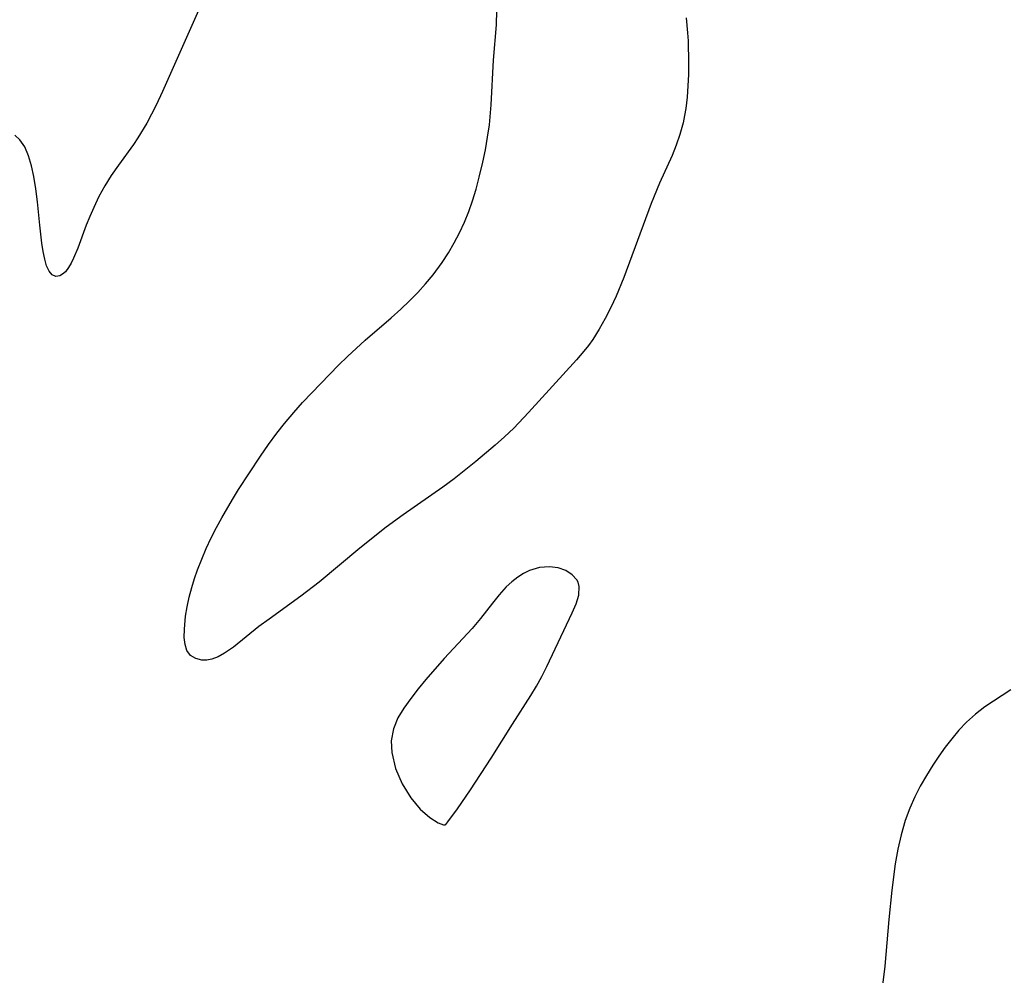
# Model space of a CAD drawing. Header units: metres. Extents: x 1073367 to 1082519, y 1569854 to 1574957.
# Tile 686 of 1056: x 1081133 to 1081262, y 1570992 to 1571117. Entities that reach past the tile are written whole.
import ezdxf

# ---------------------------------------------------------------- set-up
doc = ezdxf.new("R2010")
doc.units = ezdxf.units.M
doc.layers.add('CGG_CurvaNivelLidar_v1', color=253, linetype='Continuous', lineweight=30)

msp = doc.modelspace()

# ---------------------------------------------------------------- linework, layer by layer
at = {"layer": 'CGG_CurvaNivelLidar_v1'}
for p, q in [((1081156.9442, 1571120.0813, 77), (1081151.5271, 1571107.8577, 77)), ((1081195.2025, 1571116.572, 77), (1081195.2845, 1571118.4311, 77)), ((1081194.8299, 1571111.9483, 77), (1081195.2025, 1571116.572, 77)), ((1081220.0161, 1571117.4708, 77), (1081220.2016, 1571115.5359, 77)), ((1081220.2016, 1571115.5359, 77), (1081220.2686, 1571114.5012, 77)), ((1081220.2686, 1571114.5012, 77), (1081220.3473, 1571111.5629, 77)), ((1081194.5337, 1571106.1269, 77), (1081194.8299, 1571111.9483, 77)), ((1081220.3473, 1571111.5629, 77), (1081220.3276, 1571110.0724, 77)), ((1081220.3276, 1571110.0724, 77), (1081220.2632, 1571108.5891, 77)), ((1081151.5271, 1571107.8577, 77), (1081150.6889, 1571106.0683, 77)), ((1081220.2632, 1571108.5891, 77), (1081220.1468, 1571107.116, 77)), ((1081150.6889, 1571106.0683, 77), (1081150.0938, 1571104.8785, 77)), ((1081194.2959, 1571103.505, 77), (1081194.5337, 1571106.1269, 77)), ((1081220.1468, 1571107.116, 77), (1081219.9683, 1571105.6569, 77)), ((1081150.0938, 1571104.8785, 77), (1081149.4679, 1571103.7104, 77)), ((1081219.9683, 1571105.6569, 77), (1081219.8103, 1571104.704, 77)), ((1081149.4679, 1571103.7104, 77), (1081148.3297, 1571101.8081, 77)), ((1081194.0635, 1571101.8729, 77), (1081194.2959, 1571103.505, 77)), ((1081219.6152, 1571103.7606, 77), (1081219.21, 1571102.2501, 77)), ((1081219.8103, 1571104.704, 77), (1081219.6152, 1571103.7606, 77)), ((1081219.21, 1571102.2501, 77), (1081218.7313, 1571100.8491, 77)), ((1081132.8834, 1571101.5593, 77), (1081132.2379, 1571102.1447, 77)), ((1081133.5169, 1571100.6212, 77), (1081132.8834, 1571101.5593, 77)), ((1081147.7448, 1571100.9306, 77), (1081145.7736, 1571098.2329, 77)), ((1081148.3297, 1571101.8081, 77), (1081147.7448, 1571100.9306, 77)), ((1081193.7732, 1571100.2478, 77), (1081194.0635, 1571101.8729, 77)), ((1081134.0215, 1571099.4607, 77), (1081133.5169, 1571100.6212, 77)), ((1081193.4374, 1571098.6298, 77), (1081193.7732, 1571100.2478, 77)), ((1081218.7313, 1571100.8491, 77), (1081218.1794, 1571099.4722, 77)), ((1081134.3998, 1571098.1544, 77), (1081134.0215, 1571099.4607, 77)), ((1081192.9707, 1571096.6556, 77), (1081193.4374, 1571098.6298, 77)), ((1081218.1794, 1571099.4722, 77), (1081216.5532, 1571095.8583, 77)), ((1081134.695, 1571096.7323, 77), (1081134.3998, 1571098.1544, 77)), ((1081145.7736, 1571098.2329, 77), (1081144.8209, 1571096.8699, 77)), ((1081134.9581, 1571095.1099, 77), (1081134.695, 1571096.7323, 77)), ((1081144.8209, 1571096.8699, 77), (1081143.9868, 1571095.5137, 77)), ((1081192.5519, 1571095.1041, 77), (1081192.9707, 1571096.6556, 77)), ((1081216.5532, 1571095.8583, 77), (1081215.4665, 1571093.2239, 77)), ((1081135.1733, 1571093.4397, 77), (1081134.9581, 1571095.1099, 77)), ((1081143.9868, 1571095.5137, 77), (1081143.2288, 1571094.1148, 77)), ((1081192.0822, 1571093.5706, 77), (1081192.5519, 1571095.1041, 77)), ((1081135.4848, 1571090.3903, 77), (1081135.1733, 1571093.4397, 77)), ((1081143.2288, 1571094.1148, 77), (1081142.5402, 1571092.6908, 77)), ((1081191.5839, 1571092.1476, 77), (1081192.0822, 1571093.5706, 77)), ((1081215.4665, 1571093.2239, 77), (1081211.877, 1571083.5158, 77)), ((1081142.5402, 1571092.6908, 77), (1081142.0297, 1571091.5286, 77)), ((1081191.0236, 1571090.7511, 77), (1081191.5839, 1571092.1476, 77)), ((1081142.0297, 1571091.5286, 77), (1081141.5614, 1571090.3731, 77)), ((1081190.394, 1571089.3851, 77), (1081191.0236, 1571090.7511, 77)), ((1081135.7683, 1571088.0325, 77), (1081135.4848, 1571090.3903, 77)), ((1081141.5614, 1571090.3731, 77), (1081140.4466, 1571087.3888, 77)), ((1081189.6991, 1571088.0521, 77), (1081190.394, 1571089.3851, 77)), ((1081135.9353, 1571086.9549, 77), (1081135.7683, 1571088.0325, 77)), ((1081188.9424, 1571086.7536, 77), (1081189.6991, 1571088.0521, 77)), ((1081136.1366, 1571085.933, 77), (1081135.9353, 1571086.9549, 77)), ((1081140.4466, 1571087.3888, 77), (1081139.9048, 1571086.0758, 77)), ((1081188.124, 1571085.4931, 77), (1081188.9424, 1571086.7536, 77)), ((1081136.3863, 1571085.0522, 77), (1081136.1366, 1571085.933, 77)), ((1081139.9048, 1571086.0758, 77), (1081139.5812, 1571085.4146, 77)), ((1081186.9317, 1571083.8762, 77), (1081188.124, 1571085.4931, 77)), ((1081136.7059, 1571084.3546, 77), (1081136.3863, 1571085.0522, 77)), ((1081137.1064, 1571083.8814, 77), (1081136.7059, 1571084.3546, 77)), ((1081138.8304, 1571084.2892, 77), (1081138.4671, 1571083.9507, 77)), ((1081139.2421, 1571084.8347, 77), (1081138.8304, 1571084.2892, 77)), ((1081139.5812, 1571085.4146, 77), (1081139.2421, 1571084.8347, 77)), ((1081137.5802, 1571083.6766, 77), (1081137.1064, 1571083.8814, 77)), ((1081138.0929, 1571083.7385, 77), (1081137.5802, 1571083.6766, 77)), ((1081138.4671, 1571083.9507, 77), (1081138.0929, 1571083.7385, 77)), ((1081185.9506, 1571082.6982, 77), (1081186.9317, 1571083.8762, 77)), ((1081211.877, 1571083.5158, 77), (1081210.8596, 1571081.0737, 77)), ((1081184.9158, 1571081.5622, 77), (1081185.9506, 1571082.6982, 77)), ((1081182.7144, 1571079.4035, 77), (1081183.8352, 1571080.4646, 77)), ((1081183.8352, 1571080.4646, 77), (1081184.9158, 1571081.5622, 77)), ((1081210.8596, 1571081.0737, 77), (1081210.1802, 1571079.6077, 77)), ((1081181.4356, 1571078.2684, 77), (1081182.7144, 1571079.4035, 77)), ((1081210.1802, 1571079.6077, 77), (1081209.4503, 1571078.1742, 77)), ((1081178.0638, 1571075.3559, 77), (1081181.4356, 1571078.2684, 77)), ((1081209.4503, 1571078.1742, 77), (1081208.6608, 1571076.7812, 77)), ((1081208.6608, 1571076.7812, 77), (1081207.7991, 1571075.4392, 77)), ((1081175.7407, 1571073.2078, 77), (1081178.0638, 1571075.3559, 77)), ((1081207.7991, 1571075.4392, 77), (1081207.2333, 1571074.6505, 77)), ((1081206.6634, 1571073.9114, 77), (1081205.698, 1571072.7567, 77)), ((1081207.2333, 1571074.6505, 77), (1081206.6634, 1571073.9114, 77)), ((1081174.5592, 1571072.051, 77), (1081175.7407, 1571073.2078, 77)), ((1081205.698, 1571072.7567, 77), (1081199.4221, 1571065.862, 77)), ((1081172.2395, 1571069.6893, 77), (1081174.5592, 1571072.051, 77)), ((1081169.8628, 1571067.186, 77), (1081172.2395, 1571069.6893, 77)), ((1081168.7099, 1571065.902, 77), (1081169.8628, 1571067.186, 77)), ((1081167.4755, 1571064.4331, 77), (1081168.7099, 1571065.902, 77)), ((1081199.4221, 1571065.862, 77), (1081197.4809, 1571063.84, 77)), ((1081166.4933, 1571063.1751, 77), (1081167.4755, 1571064.4331, 77)), ((1081197.4809, 1571063.84, 77), (1081196.2879, 1571062.7038, 77)), ((1081165.4107, 1571061.6906, 77), (1081166.4933, 1571063.1751, 77)), ((1081196.2879, 1571062.7038, 77), (1081195.0565, 1571061.6019, 77)), ((1081164.364, 1571060.1773, 77), (1081165.4107, 1571061.6906, 77)), ((1081195.0565, 1571061.6019, 77), (1081192.5212, 1571059.4647, 77)), ((1081161.4963, 1571055.8253, 77), (1081164.364, 1571060.1773, 77)), ((1081192.5212, 1571059.4647, 77), (1081189.6673, 1571057.1882, 77)), ((1081189.6673, 1571057.1882, 77), (1081188.2025, 1571056.102, 77)), ((1081160.6723, 1571054.5083, 77), (1081161.4963, 1571055.8253, 77)), ((1081188.2025, 1571056.102, 77), (1081183.0184, 1571052.5165, 77)), ((1081159.2824, 1571052.1228, 77), (1081160.6723, 1571054.5083, 77)), ((1081158.585, 1571050.8449, 77), (1081159.2824, 1571052.1228, 77)), ((1081183.0184, 1571052.5165, 77), (1081180.7969, 1571050.9012, 77)), ((1081157.8996, 1571049.4876, 77), (1081158.585, 1571050.8449, 77)), ((1081180.7969, 1571050.9012, 77), (1081177.3542, 1571048.1453, 77)), ((1081157.2613, 1571048.1087, 77), (1081157.8996, 1571049.4876, 77)), ((1081156.6696, 1571046.7159, 77), (1081157.2613, 1571048.1087, 77)), ((1081177.3542, 1571048.1453, 77), (1081172.0213, 1571043.6972, 77)), ((1081156.127, 1571045.3171, 77), (1081156.6696, 1571046.7159, 77)), ((1081200.84, 1571045.6134, 77.5), (1081199.5302, 1571045.2129, 77.5)), ((1081202.1375, 1571045.7219, 77.5), (1081200.84, 1571045.6134, 77.5)), ((1081203.2659, 1571045.5651, 77.5), (1081202.1375, 1571045.7219, 77.5)), ((1081204.2802, 1571045.2021, 77.5), (1081203.2659, 1571045.5651, 77.5)), ((1081155.7205, 1571044.1626, 77), (1081156.127, 1571045.3171, 77)), ((1081198.0081, 1571044.3559, 77.5), (1081197.2226, 1571043.7523, 77.5)), ((1081198.7583, 1571044.8306, 77.5), (1081198.0081, 1571044.3559, 77.5)), ((1081199.5302, 1571045.2129, 77.5), (1081198.7583, 1571044.8306, 77.5)), ((1081205.1263, 1571044.672, 77.5), (1081204.2802, 1571045.2021, 77.5)), ((1081205.7377, 1571044.0016, 77.5), (1081205.1263, 1571044.672, 77.5)), ((1081155.0191, 1571041.7277, 77), (1081155.3602, 1571043.0132, 77)), ((1081155.3602, 1571043.0132, 77), (1081155.7205, 1571044.1626, 77)), ((1081172.0213, 1571043.6972, 77), (1081169.6087, 1571041.8599, 77)), ((1081196.4748, 1571043.0665, 77.5), (1081195.5544, 1571042.0558, 77.5)), ((1081197.2226, 1571043.7523, 77.5), (1081196.4748, 1571043.0665, 77.5)), ((1081205.9019, 1571043.6893, 77.5), (1081205.7377, 1571044.0016, 77.5)), ((1081206.0463, 1571043.1348, 77.5), (1081205.9019, 1571043.6893, 77.5)), ((1081205.9685, 1571042.007, 77.5), (1081206.0463, 1571043.1348, 77.5)), ((1081154.7505, 1571040.4683, 77), (1081155.0191, 1571041.7277, 77)), ((1081169.6087, 1571041.8599, 77), (1081165.4679, 1571038.8771, 77)), ((1081195.5544, 1571042.0558, 77.5), (1081194.682, 1571040.9611, 77.5)), ((1081205.6257, 1571040.8838, 77.5), (1081205.9685, 1571042.007, 77.5)), ((1081154.5578, 1571039.2511, 77), (1081154.7505, 1571040.4683, 77)), ((1081194.682, 1571040.9611, 77.5), (1081193.1425, 1571038.9353, 77.5)), ((1081205.1105, 1571039.6657, 77.5), (1081205.6257, 1571040.8838, 77.5)), ((1081154.4097, 1571037.5453, 77), (1081154.5578, 1571039.2511, 77)), ((1081201.7971, 1571032.6767, 77.5), (1081205.1105, 1571039.6657, 77.5)), ((1081164.1372, 1571037.8809, 77), (1081160.8027, 1571035.2077, 77)), ((1081165.4679, 1571038.8771, 77), (1081164.1372, 1571037.8809, 77)), ((1081193.1425, 1571038.9353, 77.5), (1081192.0556, 1571037.6436, 77.5)), ((1081154.3914, 1571036.4819, 77), (1081154.4097, 1571037.5453, 77)), ((1081192.0556, 1571037.6436, 77.5), (1081188.3969, 1571033.7103, 77.5)), ((1081154.4815, 1571035.5406, 77), (1081154.3914, 1571036.4819, 77)), ((1081154.7381, 1571034.7479, 77), (1081154.4815, 1571035.5406, 77)), ((1081155.2195, 1571034.1194, 77), (1081154.7381, 1571034.7479, 77)), ((1081155.8876, 1571033.6939, 77), (1081155.2195, 1571034.1194, 77)), ((1081158.8218, 1571033.951, 77), (1081158.0045, 1571033.637, 77)), ((1081159.6385, 1571034.3993, 77), (1081158.8218, 1571033.951, 77)), ((1081160.8027, 1571035.2077, 77), (1081159.6385, 1571034.3993, 77)), ((1081156.6941, 1571033.4932, 77), (1081155.8876, 1571033.6939, 77)), ((1081157.3331, 1571033.5021, 77), (1081156.6941, 1571033.4932, 77)), ((1081158.0045, 1571033.637, 77), (1081157.3331, 1571033.5021, 77)), ((1081188.3969, 1571033.7103, 77.5), (1081185.9896, 1571030.9824, 77.5)), ((1081201.1544, 1571031.3745, 77.5), (1081201.7971, 1571032.6767, 77.5)), ((1081200.4558, 1571030.1103, 77.5), (1081201.1544, 1571031.3745, 77.5)), ((1081185.9896, 1571030.9824, 77.5), (1081184.9701, 1571029.7417, 77.5)), ((1081199.7058, 1571028.8686, 77.5), (1081200.4558, 1571030.1103, 77.5)), ((1081184.9701, 1571029.7417, 77.5), (1081184.0017, 1571028.4885, 77.5)), ((1081197.3164, 1571025.1455, 77.5), (1081199.7058, 1571028.8686, 77.5)), ((1081262.4777, 1571029.6165, 77.5), (1081259.1075, 1571027.3945, 77.5)), ((1081184.0017, 1571028.4885, 77.5), (1081183.1066, 1571027.2245, 77.5)), ((1081183.1066, 1571027.2245, 77.5), (1081182.3162, 1571025.9404, 77.5)), ((1081257.8537, 1571026.4565, 77.5), (1081256.6747, 1571025.4114, 77.5)), ((1081259.1075, 1571027.3945, 77.5), (1081257.8537, 1571026.4565, 77.5)), ((1081182.3162, 1571025.9404, 77.5), (1081181.7352, 1571024.5165, 77.5)), ((1081194.5325, 1571020.6641, 77.5), (1081197.3164, 1571025.1455, 77.5)), ((1081256.6747, 1571025.4114, 77.5), (1081255.6869, 1571024.3546, 77.5)), ((1081181.7352, 1571024.5165, 77.5), (1081181.464, 1571022.9317, 77.5)), ((1081255.6869, 1571024.3546, 77.5), (1081254.7562, 1571023.2199, 77.5)), ((1081181.464, 1571022.9317, 77.5), (1081181.5284, 1571021.4092, 77.5)), ((1081254.7562, 1571023.2199, 77.5), (1081253.9093, 1571022.1072, 77.5)), ((1081181.5284, 1571021.4092, 77.5), (1081182.0171, 1571019.3245, 77.5)), ((1081253.9093, 1571022.1072, 77.5), (1081253.0854, 1571020.9567, 77.5)), ((1081191.8295, 1571016.5588, 77.5), (1081194.5325, 1571020.6641, 77.5)), ((1081252.2889, 1571019.7729, 77.5), (1081251.4436, 1571018.4228, 77.5)), ((1081253.0854, 1571020.9567, 77.5), (1081252.2889, 1571019.7729, 77.5)), ((1081182.0171, 1571019.3245, 77.5), (1081182.8779, 1571017.3056, 77.5)), ((1081182.8779, 1571017.3056, 77.5), (1081184.0148, 1571015.483, 77.5)), ((1081251.4436, 1571018.4228, 77.5), (1081250.6481, 1571017.0378, 77.5)), ((1081190.135, 1571014.0644, 77.5), (1081191.8295, 1571016.5588, 77.5)), ((1081250.6481, 1571017.0378, 77.5), (1081249.914, 1571015.6184, 77.5)), ((1081184.0148, 1571015.483, 77.5), (1081185.2507, 1571014.0336, 77.5)), ((1081249.914, 1571015.6184, 77.5), (1081249.2566, 1571014.1628, 77.5)), ((1081185.2507, 1571014.0336, 77.5), (1081186.4928, 1571012.9384, 77.5)), ((1081188.8701, 1571012.3382, 77.5), (1081190.135, 1571014.0644, 77.5)), ((1081249.2566, 1571014.1628, 77.5), (1081248.6466, 1571012.5116, 77.5)), ((1081186.4928, 1571012.9384, 77.5), (1081187.5737, 1571012.2427, 77.5)), ((1081187.5737, 1571012.2427, 77.5), (1081188.3036, 1571011.9439, 77.5)), ((1081188.5935, 1571012.0257, 77.5), (1081188.8701, 1571012.3382, 77.5)), ((1081248.6466, 1571012.5116, 77.5), (1081248.1255, 1571010.6754, 77.5)), ((1081188.3036, 1571011.9439, 77.5), (1081188.5, 1571011.9723, 77.5)), ((1081188.5, 1571011.9723, 77.5), (1081188.5935, 1571012.0257, 77.5)), ((1081248.1255, 1571010.6754, 77.5), (1081247.7127, 1571008.7963, 77.5)), ((1081247.7127, 1571008.7963, 77.5), (1081247.3789, 1571006.887, 77.5)), ((1081247.3789, 1571006.887, 77.5), (1081246.9113, 1571003.4201, 77.5)), ((1081246.9113, 1571003.4201, 77.5), (1081246.5346, 1570999.5816, 77.5)), ((1081246.5346, 1570999.5816, 77.5), (1081246.0078, 1570993.4771, 77.5)), ((1081246.0078, 1570993.4771, 77.5), (1081245.6799, 1570990.6517, 77.5))]:
    msp.add_line(p, q, dxfattribs=at)

doc.saveas('drawing.dxf')
